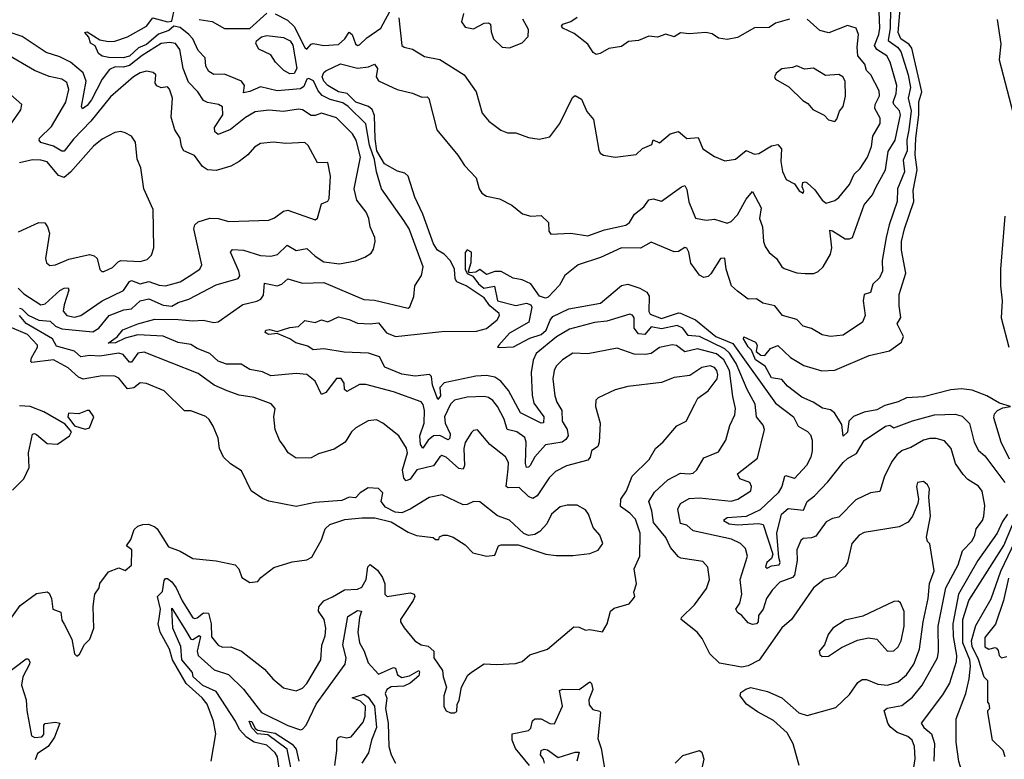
# Model space of a CAD drawing. Extents: x 1245432 to 1420865, y 606325 to 671314.
# Tile 291 of 382: x 1375225 to 1379888, y 638564 to 642066. Entities that reach past the tile are written whole.
import ezdxf

# ---------------------------------------------------------------- set-up
doc = ezdxf.new("R2010")
doc.units = 0

msp = doc.modelspace()

# ---------------------------------------------------------------- linework, layer by layer
at = {"layer": '0CON20XD'}
for points in [[(1377694.6, 640154.6), (1377596.2, 640205), (1377540.5, 640310.5), (1377504.1, 640354.1), (1377475, 640372.9), (1377435, 640380.3), (1377385, 640377.9), (1377235, 640346.7), (1377215.3, 640325), (1377218.1, 640285), (1377205, 640267.8), (1377180.2, 640335), (1377175.6, 640375.6), (1377166.5, 640386.5), (1377097.2, 640377.2), (1377035, 640388.1), (1376955, 640420), (1376928.7, 640468.7), (1376877.1, 640487.1), (1376761.2, 640491.2), (1376665, 640507.9), (1376615, 640502.5), (1376589.5, 640519.5), (1376533.3, 640535), (1376504.4, 640554.4), (1376445, 640580), (1376405, 640575.7), (1376395, 640580), (1376388, 640585), (1376390.8, 640595), (1376408.5, 640598.5), (1376445, 640588.8), (1376505, 640608.2), (1376545, 640612.3), (1376575, 640641.9), (1376625, 640631.4), (1376655, 640644.4), (1376685, 640634.7), (1376735, 640658.7), (1376785, 640646.7), (1376825, 640629.5), (1376885, 640625.2), (1376925, 640630.4), (1376962.9, 640582.9), (1377005, 640565.9), (1377225, 640589.3), (1377388.7, 640591.4), (1377435, 640603.3), (1377486.1, 640645), (1377497.5, 640665), (1377496.2, 640675), (1377451.6, 640711.6), (1377425, 640748.3), (1377339.4, 640805), (1377295.2, 640825.2), (1377288.1, 640838.1), (1377284.8, 640885), (1377265, 640923.5), (1377235.5, 640955), (1377203.9, 640975), (1377185.3, 641005.3), (1377134, 641145), (1377097.1, 641225), (1377064.5, 641325), (1377048.7, 641338.7), (1377015, 641349), (1376953.2, 641383.2), (1376916.6, 641445), (1376907.8, 641502.2), (1376905, 641612), (1376895, 641641.2), (1376876.5, 641655), (1376817, 641675), (1376775.9, 641715.9), (1376734.9, 641724.9), (1376685, 641753.7), (1376665, 641775.2), (1376657.9, 641795), (1376664.7, 641815.3), (1376675, 641824.1), (1376745, 641856.5), (1376825, 641836.1), (1376876.8, 641843.2), (1376905, 641855.8), (1376919.2, 641835), (1376913.3, 641795), (1376925, 641777.1), (1377012.5, 641735), (1377085, 641718.2), (1377128.8, 641698.8), (1377155, 641700.8), (1377162.5, 641692.5), (1377200, 641545), (1377300, 641425), (1377331.1, 641375), (1377386.5, 641316.5), (1377400.3, 641265), (1377412.9, 641245), (1377435, 641230.8), (1377496.9, 641216.9), (1377555, 641187.8), (1377606.2, 641146.2), (1377645, 641135.6), (1377695, 641138), (1377730, 641105), (1377730.5, 641065), (1377740.4, 641050.4), (1377834.4, 641054.4), (1377915, 641042.3), (1377995, 641070.7), (1378095, 641093.3), (1378113.1, 641105), (1378137.1, 641145), (1378180.5, 641179.5), (1378205, 641213.1), (1378225, 641217.3), (1378265, 641205.8), (1378359.2, 641275), (1378375, 641280), (1378385, 641262), (1378393.8, 641203.8), (1378425, 641126), (1378475.9, 641115.9), (1378515, 641122), (1378575, 641103.1), (1378595, 641110), (1378625, 641142.1), (1378665, 641215.7), (1378695, 641252.5), (1378735.8, 641175), (1378728.4, 641125), (1378743, 641085), (1378746.9, 641015), (1378755, 640991.2), (1378775, 640964), (1378809.2, 640935), (1378834.3, 640895), (1378845, 640887.5), (1378905, 640867.1), (1378945, 640864), (1378985.5, 640864.5), (1379006.4, 640873.6), (1379030, 640895), (1379065, 640955.8), (1379071.1, 640985), (1379061.3, 641068.7), (1379075, 641066.5), (1379135, 641028.9), (1379155, 641027.5), (1379168.6, 641035), (1379225, 641188.6), (1379263.4, 641236.6), (1379279, 641271), (1379325.3, 641355), (1379338, 641442), (1379371.1, 641495), (1379396.2, 641615), (1379391.6, 641635), (1379364.3, 641664.3), (1379361.5, 641675), (1379376, 641716), (1379378.4, 641755), (1379348.1, 641865), (1379331.8, 641895), (1379284.6, 641924.6), (1379272.9, 641942.9), (1379293.8, 641995), (1379298.7, 642025), (1379291.6, 642185)], [(1376434.2, 642094.2), (1376493.4, 642063.4), (1376525, 642033), (1376575, 641934.3), (1376585, 641925.8), (1376605, 641950), (1376615, 641953.8), (1376665, 641944.2), (1376735, 641948.2), (1376765.1, 641974.9), (1376785, 642006.4), (1376798.9, 641995), (1376815, 641951.9), (1376825, 641943.6), (1376835, 641947.3), (1376869.6, 641980.4), (1376934.7, 642025), (1376988.5, 642125)], [(1378538.8, 639018.8), (1378493.9, 639063.9), (1378456.7, 639135), (1378432.9, 639165), (1378358.1, 639225), (1378358.9, 639235), (1378420.4, 639295), (1378477.8, 639372.2), (1378491.2, 639415), (1378483.3, 639473.3), (1378460.6, 639500.6), (1378355.4, 639515.4), (1378345, 639522.5), (1378307.1, 639567.1), (1378284.6, 639614.6), (1378226.7, 639685), (1378219.5, 639739.5), (1378204.7, 639785), (1378231.9, 639828.1), (1378295, 639887.5), (1378355, 639918.4), (1378395, 639914.7), (1378415, 639919.2), (1378432.1, 639935), (1378465, 639990.9), (1378535, 640019.4), (1378569.5, 640075), (1378588.5, 640145), (1378611.2, 640195), (1378615.3, 640224.7), (1378601.7, 640281.7), (1378586, 640405), (1378559, 640455), (1378525, 640482.9), (1378435, 640506.7), (1378375, 640492.4), (1378335, 640522.5), (1378315, 640526.3), (1378255.7, 640514.3), (1378215, 640485.5), (1378188.9, 640481.1), (1378135, 640482.8), (1378055, 640510.7), (1377915, 640483.7), (1377845, 640486.6), (1377795, 640455.3), (1377766, 640425), (1377755.9, 640405), (1377750.3, 640365), (1377759.7, 640285), (1377768.4, 640255), (1377792.6, 640215), (1377794.2, 640165), (1377817.2, 640125), (1377822.5, 640095), (1377812.2, 640077.8), (1377794, 640066), (1377715, 640053.2), (1377664.5, 639995.5), (1377642.7, 639955), (1377635, 639946.5), (1377625, 639945.8), (1377620.3, 639965), (1377623, 640065), (1377617.7, 640087.7), (1377579.4, 640115), (1377534.2, 640125), (1377519.7, 640175), (1377487.8, 640235), (1377465, 640262.8), (1377445, 640276.7), (1377425, 640281.4), (1377345, 640277.9), (1377285, 640264.1), (1377265, 640244.6), (1377237.5, 640185), (1377239.8, 640155), (1377264.4, 640105), (1377262.8, 640085), (1377255, 640076.8), (1377215, 640097.7), (1377185.4, 640095), (1377159.3, 640075), (1377135, 640037.5), (1377123.9, 640055), (1377120.5, 640095), (1377140.7, 640155), (1377142.9, 640215), (1377136.4, 640243.6), (1377126.6, 640256.6), (1376995, 640304.3), (1376865, 640338.9), (1376835, 640338), (1376775, 640305.6), (1376764.1, 640314.1), (1376761.8, 640345), (1376747, 640367), (1376725, 640367.1), (1376675, 640300), (1376655, 640290.5), (1376624.4, 640354.4), (1376585, 640385.3), (1376535, 640391.2), (1376415, 640378.8), (1376375, 640398.8), (1376315, 640409.2), (1376274.5, 640435.5), (1376205, 640434), (1376165, 640448.9), (1376125, 640485.2), (1376065, 640509.3), (1376035, 640528.1), (1375975, 640537.4), (1375905, 640567.2), (1375785, 640573.8), (1375725, 640558.4), (1375678.6, 640535), (1375644.4, 640534.4), (1375686.5, 640563.5), (1375713.3, 640596.7), (1375785, 640625.2), (1375865, 640648.2), (1375975, 640646.2), (1376045, 640640), (1376093.5, 640643.5), (1376145, 640632.3), (1376165.4, 640634.6), (1376282, 640718), (1376347.5, 640732.5), (1376367.3, 640742.7), (1376379.1, 640760.9), (1376385, 640818.9), (1376445, 640805.9), (1376466.9, 640813.1), (1376495, 640838.2), (1376565, 640817.7), (1376665, 640820.8), (1376855, 640741.2), (1376905, 640737.1), (1377065, 640700), (1377073.3, 640706.7), (1377091.4, 640755), (1377095.7, 640805), (1377128.1, 640855), (1377136.4, 640895), (1377069.8, 641075), (1377044.7, 641115), (1376939.1, 641265), (1376915.2, 641345), (1376905.8, 641404.2), (1376881.3, 641471.3), (1376865, 641572), (1376781.3, 641655), (1376755, 641672.8), (1376695, 641687.5), (1376656.8, 641706.8), (1376639.3, 641729.3), (1376617, 641777), (1376595, 641787), (1376585, 641783.6), (1376570.1, 641749.9), (1376555, 641738.3), (1376445, 641728.5), (1376365, 641747.9), (1376315, 641725.2), (1376285, 641719.2), (1376289.5, 641755), (1376275, 641774.7), (1376195, 641807.6), (1376145, 641806.9), (1376120.8, 641820.9), (1376106.9, 641845), (1376102.7, 641885), (1376070.4, 641920.4), (1376045.8, 641975), (1376026.3, 641996.3), (1375985, 642029.3), (1375955, 642035.2), (1375930.8, 642015), (1375882.3, 641997.7), (1375825, 641948.7), (1375787.1, 641932.9), (1375745, 641892.7), (1375715, 641886), (1375646.8, 641886.8), (1375615, 641893.9), (1375598.5, 641905), (1375582.1, 641942.1), (1375560, 641955), (1375553, 641983), (1375533.8, 642005), (1375545, 642008.8), (1375605, 641971.2), (1375645, 641962.5), (1375675, 641964.3), (1375735, 641984.4), (1375825, 642034.7), (1375855, 642074.4), (1375925, 642056), (1375945, 642059.3), (1375955, 642103.5)], [(1376075, 642066.4), (1376136.5, 642056.5), (1376195, 642023.9), (1376315, 642024.5), (1376395, 642096.1)], [(1377020.4, 642075), (1377035, 641944), (1377045.6, 641935.6), (1377085, 641925.7), (1377141.9, 641891.9), (1377215, 641877.1), (1377330.8, 641805), (1377386.9, 641725), (1377415, 641623.8), (1377447.1, 641585), (1377503.1, 641543.1), (1377535, 641530), (1377575, 641530), (1377635, 641508.6), (1377685, 641500), (1377735, 641510.8), (1377782.5, 641575), (1377842.3, 641697.7), (1377855, 641706.2), (1377885, 641690), (1377911.3, 641631.3), (1377943, 641593), (1377967.7, 641447.7), (1377974.1, 641434.1), (1377990, 641425), (1378045, 641414.2), (1378145, 641428.1), (1378175, 641455.8), (1378218.8, 641475), (1378225, 641497.5), (1378255, 641483.3), (1378305.3, 641524.7), (1378345, 641536.7), (1378385, 641503.3), (1378438.6, 641508.6), (1378460, 641455), (1378515, 641417.5), (1378565, 641398), (1378615, 641405.7), (1378665, 641446.2), (1378705, 641428.9), (1378725, 641432), (1378785, 641468.2), (1378815, 641475.6), (1378832.2, 641455), (1378830.3, 641395), (1378836.8, 641346.8), (1378855, 641308.8), (1378895, 641288), (1378916.2, 641255), (1378935, 641243.8), (1378939.2, 641255), (1378930.8, 641275), (1378934, 641295), (1378945, 641298.1), (1378955, 641292.7), (1378990.1, 641260.1), (1379025, 641210.5), (1379045, 641197.1), (1379085, 641210), (1379105, 641223.3), (1379155, 641285.6), (1379176.2, 641333.8), (1379205, 641360.6), (1379240.3, 641415), (1379259.7, 641465), (1379264.7, 641515), (1379300.7, 641575), (1379299.5, 641599.5), (1379274.2, 641645), (1379276.5, 641665), (1379296.9, 641705), (1379295, 641729.2), (1379255.2, 641805.2), (1379235.8, 641825.8), (1379226.8, 641855), (1379194.5, 641894.5), (1379191.3, 641935), (1379198, 641995), (1379186.5, 642025), (1379145, 642038.9), (1379057, 642003), (1379015, 642014.6), (1378955, 642067.8)], [(1377326.9, 642095), (1377318.1, 642055), (1377335, 642030), (1377375, 642023.1), (1377425, 642049.5), (1377445, 642051.4), (1377454.4, 642044.4), (1377457.9, 642007.9), (1377469.1, 641975), (1377510, 641935), (1377545, 641931.9), (1377605, 641956.9), (1377633.7, 641986.4), (1377635, 642020), (1377608, 642068)], [(1378870.8, 642069.1), (1378805, 642048.9), (1378775, 642029.6), (1378705, 642027.1), (1378625, 641981.5), (1378575, 641971.9), (1378535, 641978.8), (1378505, 641998.5), (1378474.4, 642005.6), (1378395, 641999.2), (1378355, 642002.9), (1378325, 641985.4), (1378285, 641996.7), (1378245, 641983.8), (1378205, 641988.6), (1378155, 641967.1), (1378107.6, 641962.4), (1378075, 641939.4), (1378015, 641928.9), (1377974.7, 641905.3), (1377955, 641901.2), (1377941.1, 641911.1), (1377915, 641949.5), (1377850.4, 642000.4), (1377796.9, 642025), (1377790.6, 642035), (1377797.5, 642045), (1377835, 642057.9), (1377865, 642077.8)], [(1379348.5, 642115), (1379347.8, 642025), (1379337.3, 641967.3), (1379382.2, 641935), (1379398.5, 641915), (1379433.2, 641805), (1379443.4, 641745), (1379433, 641695), (1379446.6, 641635), (1379436, 641544), (1379426.5, 641496.5), (1379427.7, 641445), (1379409, 641401), (1379416, 641345), (1379382.7, 641265), (1379381.1, 641205), (1379342.5, 641095), (1379328.8, 641035), (1379310, 640925), (1379311.8, 640875), (1379296.2, 640843.8), (1379265, 640814.2), (1379255, 640774), (1379224, 640765), (1379220.3, 640735), (1379229.1, 640665), (1379216.6, 640633.4), (1379125, 640572.5), (1379065, 640565.8), (1379025, 640572.9), (1378975, 640603.3), (1378935, 640614.4), (1378905, 640645.5), (1378837.8, 640665), (1378801.2, 640711.2), (1378743.8, 640723.8), (1378715, 640743.8), (1378675, 640742.1), (1378625, 640780.9)], [(1379911.9, 639985), (1379872.6, 640065), (1379838.7, 640181.3), (1379840.9, 640199.1), (1379855, 640216), (1379881.7, 640228.3), (1379917.5, 640235), (1379865, 640250.6), (1379805.5, 640285), (1379735, 640311.1), (1379685, 640317.7), (1379635, 640313.3), (1379505, 640280.2), (1379425, 640275.3), (1379385, 640256.5), (1379321.7, 640238.3), (1379285, 640217.9), (1379225, 640206.7), (1379173, 640187), (1379151.6, 640165), (1379145, 640113.1), (1379125, 640094), (1379118.8, 640148.8), (1379084.1, 640204.1), (1379065, 640217.9), (1379026.7, 640226.8), (1378982.2, 640255), (1378928.7, 640278.6), (1378861, 640331), (1378835, 640362.5), (1378785, 640369.4), (1378755.2, 640425.2), (1378709.8, 640455), (1378691.1, 640501.1), (1378675, 640516.4), (1378652.1, 640555), (1378655, 640563.8), (1378709.5, 640539.5), (1378718.1, 640525), (1378712.9, 640495), (1378735, 640477.8), (1378754, 640476), (1378780.7, 640509.3), (1378815, 640522.5), (1378875.7, 640465.7), (1378938.8, 640428.8), (1379023.1, 640403.1), (1379085, 640406.1), (1379248, 640475), (1379345, 640497.3), (1379401.1, 640538.9), (1379410.4, 640565), (1379380, 640625), (1379398.5, 640655), (1379390.6, 640710.6), (1379390.3, 640765), (1379421.2, 640865), (1379401.4, 640975), (1379401, 641015), (1379414.6, 641075), (1379459.7, 641205), (1379456.4, 641256.4), (1379476, 641355), (1379465.4, 641425.4), (1379468.9, 641505), (1379482.9, 641615), (1379483.5, 641676.5), (1379497, 641725), (1379450.4, 641930.4), (1379438, 641948), (1379398.7, 641975), (1379384.9, 642004.9), (1379394.1, 642115)], [(1379853.6, 642066.4), (1379871.7, 641951.7), (1379864, 641875), (1379939.2, 641585)], [(1375236.5, 641986.5), (1375185, 642002.9)], [(1375225, 640700.3), (1375235, 640696.7), (1375266, 640666), (1375315, 640643.2), (1375369, 640639), (1375395.3, 640615), (1375425, 640602.6), (1375572.2, 640587.8), (1375600.5, 640605), (1375649.2, 640665), (1375717.9, 640692.1), (1375755, 640697.3), (1375795, 640735.2), (1375836.3, 640743.6), (1375905.3, 640714.7), (1375945, 640709.8), (1375975, 640726.9), (1376026.7, 640743.3), (1376155, 640810.9), (1376259.5, 640840.5), (1376266.9, 640853.1), (1376262.6, 640875), (1376223.3, 640965), (1376232.5, 640977.5), (1376285, 640974.8), (1376365, 640948.9), (1376415, 640945.9), (1376445.9, 640954.1), (1376491.4, 640998.6), (1376535, 640972.2), (1376585, 640981.8), (1376625, 640945.5), (1376665, 640920), (1376740.4, 640909.6), (1376815, 640924.3), (1376859.1, 640940.9), (1376889.7, 640960.3), (1376901.4, 640978.6), (1376908.9, 641015), (1376906.7, 641035), (1376885.5, 641085), (1376878.8, 641125), (1376865.4, 641155), (1376821.8, 641211.8), (1376809.5, 641265), (1376838.4, 641415), (1376818, 641495), (1376801.3, 641525), (1376725, 641601.3), (1376655, 641623.9), (1376625, 641612.1), (1376605, 641612.5), (1376565, 641639.2), (1376545, 641642.3), (1376475, 641630.5), (1376405, 641638), (1376340.7, 641629.3), (1376295, 641603.1), (1376223.4, 641546.6), (1376165, 641522.7), (1376150, 641535), (1376147.3, 641555), (1376186.8, 641615), (1376185, 641653.8), (1376166.7, 641665), (1376115, 641673.3), (1376095, 641682.7), (1376068.2, 641725), (1376025, 641770.5), (1375999.7, 641835), (1375983.4, 641925), (1375962.7, 641952.7), (1375935, 641958.1), (1375895, 641952.7), (1375805, 641896.1), (1375745, 641848.6), (1375715, 641841.4), (1375677, 641843), (1375650.6, 641829.4), (1375615.3, 641784.7), (1375565, 641685.8), (1375545, 641659.5), (1375523.1, 641643.1), (1375517.3, 641655), (1375539.7, 641775), (1375525, 641813.5), (1375465, 641865.4), (1375415, 641889.6), (1375350.6, 641910.6), (1375236.5, 641986.5)], [(1376505, 641809.5), (1376476.2, 641825), (1376436.2, 641865), (1376415, 641898.8), (1376356.9, 641926.9), (1376342.8, 641952.8), (1376346.4, 641965), (1376370.6, 641985), (1376395, 641990.9), (1376475, 641980.8), (1376506.1, 641965), (1376518.8, 641945), (1376537.2, 641835), (1376525, 641811.4), (1376505, 641809.5)], [(1375217.5, 640795), (1375245, 640767.1), (1375325, 640715.9), (1375345, 640720.8), (1375415, 640784.3), (1375435, 640795.2), (1375455, 640796.5), (1375457.4, 640785), (1375435.2, 640715.2), (1375431.6, 640685), (1375447.8, 640665), (1375485, 640657.5), (1375515, 640665.3), (1375615.7, 640734.3), (1375716.4, 640783.6), (1375745, 640826.1), (1375755, 640831.1), (1375795, 640815.6), (1375836.3, 640826.3), (1375885, 640808.2), (1375915, 640805.3), (1375985.8, 640825), (1376027.8, 640852.2), (1376078, 640885), (1376088, 640905), (1376049.6, 641075), (1376054.5, 641095), (1376070.8, 641109.2), (1376125.9, 641125.9), (1376165, 641124), (1376215, 641110.5), (1376405, 641116.7), (1376432.6, 641127.4), (1376475, 641158.5), (1376495, 641163.3), (1376625, 641118.6), (1376635, 641126.2), (1376655, 641193.3), (1376684.1, 641205.9), (1376690.9, 641219.1), (1376697.5, 641325), (1376685, 641390), (1376635, 641387.5), (1376590.7, 641470.7), (1376575, 641484.2), (1376485, 641480.3), (1376426.6, 641486.6), (1376365, 641479.2), (1376337, 641463), (1376305, 641426.5), (1376265, 641394.5), (1376225, 641372.7), (1376155, 641352.5), (1376115, 641355.5), (1376090.8, 641370.8), (1376053.3, 641423.3), (1376002.9, 641445), (1375991.5, 641465), (1375984.4, 641505), (1375959.4, 641545), (1375942.7, 641605), (1375949.5, 641695), (1375935, 641736.7), (1375925, 641748), (1375895, 641743.8), (1375875, 641752.5), (1375866.7, 641765), (1375870, 641805), (1375857.5, 641815), (1375825, 641821.5), (1375795, 641814), (1375764.6, 641795), (1375655, 641700.8), (1375562.6, 641585), (1375479.5, 641500.5), (1375435, 641443.8), (1375425, 641443.1), (1375385, 641467.5), (1375325.8, 641485), (1375317.1, 641495), (1375319.4, 641505), (1375375, 641559.5), (1375443.7, 641675), (1375458.4, 641735), (1375448.4, 641768.4), (1375425, 641784.7), (1375365, 641797.4), (1375295, 641825.3), (1375155, 641907.5)], [(1379085, 641583.8), (1379095.6, 641594.4), (1379107.8, 641632.2), (1379125.4, 641654.6), (1379136.3, 641703.7), (1379134.4, 641775), (1379122.9, 641795), (1379104.4, 641805.6), (1379041.7, 641801.7), (1378985, 641836.7), (1378941.5, 641831.5), (1378905, 641848), (1378885, 641838.8), (1378835, 641832.5), (1378807, 641813), (1378800, 641795), (1378803.8, 641785), (1378867.5, 641747.5), (1378933.2, 641683.2), (1378958.3, 641668.3), (1378981.2, 641641.2), (1379035, 641613.3), (1379055, 641591.2), (1379085, 641583.8)], [(1375151.2, 641525), (1375230.9, 641639.1), (1375236, 641665), (1375182, 641712)], [(1375219.1, 641060.9), (1375315, 641105.6), (1375343.6, 641103.6), (1375357.5, 641085), (1375365.6, 641055), (1375346.7, 640935), (1375351.4, 640915), (1375367.3, 640902.7), (1375395, 640904.4), (1375457.9, 640932.1), (1375555, 640953.3), (1375577.1, 640947.1), (1375592.2, 640935), (1375605, 640883.3), (1375614.3, 640874.3), (1375624.1, 640874.1), (1375665, 640891.9), (1375691, 640919), (1375704.7, 640925.3), (1375795, 640921.5), (1375829.1, 640930.9), (1375848.6, 640951.4), (1375860.6, 640985), (1375857, 641167), (1375813.6, 641265), (1375799.5, 641365), (1375780.8, 641405), (1375773.9, 641486.1), (1375755, 641514), (1375725, 641530), (1375704.3, 641535.7), (1375675, 641532), (1375615, 641499.5), (1375575, 641467.5), (1375466.4, 641343.6), (1375435, 641318.8), (1375408.4, 641328.4), (1375355, 641392.8), (1375325, 641401.4), (1375285, 641401.6), (1375225, 641387.8)], [(1379891.1, 641135), (1379870.2, 640885), (1379869.4, 640805), (1379877.7, 640735), (1379873.7, 640653.7), (1379909.6, 640515)], [(1378625, 640780.9), (1378595.3, 640805.3), (1378570.6, 640885), (1378565, 640936.5), (1378543.8, 640935), (1378498.1, 640861.9), (1378485, 640850.4), (1378465, 640845.4), (1378445, 640855.6), (1378403.1, 640913.1), (1378394.5, 640965), (1378385, 640984.2), (1378375, 640986.9), (1378345, 640968), (1378325, 640966.4), (1378215, 641011.8), (1378165, 640984), (1378075, 640985.3), (1377975, 640939.4), (1377870, 640905), (1377806.7, 640855), (1377781.2, 640808.8), (1377728.6, 640751.4), (1377715, 640746.8), (1377687.5, 640757.5), (1377645, 640815.7), (1377605, 640833.8), (1377562.3, 640842.3), (1377505, 640873.3), (1377475, 640873.3), (1377435, 640860), (1377405, 640882.5), (1377385, 640870), (1377355, 640867.5), (1377350, 640875), (1377363.1, 640916.9), (1377364.2, 640965), (1377345, 640975.5), (1377335, 640964), (1377334.8, 640885), (1377345, 640864.2), (1377370.7, 640850.7), (1377397.9, 640815), (1377423.8, 640795), (1377474.2, 640804.2), (1377487.5, 640735), (1377575, 640711.9), (1377625, 640723.8), (1377645.2, 640715.2), (1377651.1, 640705), (1377636.4, 640633.6), (1377545, 640581.4), (1377494, 640525), (1377487.5, 640515), (1377495, 640513.1), (1377563.1, 640516.9), (1377641.4, 640558.6), (1377695, 640574.8), (1377718.2, 640595), (1377737.1, 640642.9), (1377750.1, 640659.9), (1377825, 640696.4), (1377975, 640723.3), (1378075, 640807), (1378105, 640813.1), (1378162.5, 640795), (1378194.7, 640775), (1378206.9, 640756.9), (1378204.3, 640684.3), (1378211.2, 640671.2), (1378265, 640650.7), (1378345, 640678.1), (1378355, 640676.1), (1378425.4, 640645.4), (1378522.1, 640565), (1378602.1, 640532.1), (1378805, 640250.4), (1378890, 640185), (1378911.4, 640141.4), (1378956.6, 640116.6), (1378970.6, 640100.6), (1378978.2, 640075), (1378978.8, 640025), (1378972.5, 639995), (1378950.9, 639955), (1378895, 639893.2), (1378855, 639906.4), (1378846.8, 639903.2), (1378833.9, 639855), (1378817.8, 639825), (1378731.8, 639745), (1378665, 639713.2), (1378575, 639707.8), (1378557.5, 639695), (1378585, 639678.6), (1378625, 639673.6), (1378725, 639680.4), (1378745.6, 639675.6), (1378791.5, 639535), (1378785.8, 639515), (1378763.5, 639495), (1378757.5, 639475), (1378765, 639468.4), (1378785, 639480.6), (1378821.1, 639485), (1378826.3, 639495), (1378819.6, 639519.6), (1378810.9, 639635), (1378832.1, 639725), (1378865, 639751.6), (1378937.3, 639742.7), (1378954.4, 639785), (1378989.2, 639810.8), (1379052.1, 639877.9), (1379125, 639968.9), (1379145, 639987.9), (1379187.8, 640012.2), (1379225, 640073.3), (1379325, 640141.8), (1379346.6, 640146.6), (1379365, 640132.9), (1379453, 640167), (1379558, 640195), (1379655, 640197.9), (1379688.6, 640188.6), (1379723.2, 640153.2), (1379745, 640066), (1379765, 640025.8), (1379795, 640001.1), (1379889.7, 639875)], [(1376131.2, 638555), (1376153.3, 638685), (1376143.6, 638745), (1376112.5, 638825), (1376088.5, 638855), (1376013, 638923), (1375948.8, 639035), (1375933.8, 639085), (1375890.3, 639165), (1375881.1, 639205), (1375885, 639231.2), (1375891.4, 639275), (1375877.9, 639335), (1375902, 639358), (1375909.7, 639410.3), (1375915, 639419.4), (1375925, 639419.6), (1375945, 639403.9), (1375965.9, 639375), (1375994.2, 639314.2), (1376045, 639234.1), (1376055, 639229.7), (1376065, 639233.4), (1376095, 639257.9), (1376119.1, 639255), (1376131.2, 639205), (1376133.4, 639143.4), (1376165, 639103.6), (1376185, 639094.5), (1376225, 639096.7), (1376275, 639076.5), (1376385, 638990.6), (1376424, 638944), (1376475, 638901.4), (1376535, 638888.6), (1376565, 638900.6), (1376585, 638921.9), (1376651.8, 639035), (1376655.8, 639104.2), (1376672.3, 639147.7), (1376675.6, 639184.4), (1376667.3, 639225), (1376640.9, 639265), (1376641.1, 639285), (1376665.8, 639314.2), (1376707.1, 639332.9), (1376764, 639366), (1376825, 639368.9), (1376845, 639379.2), (1376865.3, 639415), (1376873.8, 639475), (1376885, 639485.6), (1376919.9, 639459.9), (1376943.7, 639425), (1376953.8, 639395), (1376954.1, 639345), (1376965, 639335.4), (1377075, 639351.5), (1377094, 639345), (1377096.7, 639335), (1377088.5, 639315), (1377028.8, 639225), (1377028.8, 639215), (1377045.7, 639185.7), (1377096.7, 639125), (1377126.7, 639105), (1377159.3, 639099.3), (1377186.7, 639075), (1377186.2, 639045), (1377226.7, 638985), (1377230, 638955), (1377246.7, 638905), (1377233.3, 638865), (1377233.6, 638813.6), (1377245, 638792.5), (1377265, 638783.3), (1377285, 638783.3), (1377295, 638790), (1377297, 638823), (1377306.4, 638843.6), (1377317.5, 638905), (1377347.7, 638962.3), (1377364.2, 638975.8), (1377425, 639016), (1377485, 639012), (1377572.7, 639017.3), (1377605, 639026.2), (1377641.7, 639058.3), (1377725, 639086), (1377849.5, 639190.5), (1377875, 639190), (1377905, 639176), (1377925, 639178.8), (1377985, 639166.7), (1378006.7, 639205), (1378022.5, 639265), (1378040.5, 639279.5), (1378110.7, 639299.3), (1378132.5, 639325), (1378137.5, 639335), (1378133.3, 639355), (1378145.7, 639395), (1378135.5, 639465), (1378162.2, 639525), (1378163, 639635), (1378140.8, 639700.8), (1378115, 639728.5), (1378071, 639761), (1378071.9, 639795), (1378098.5, 639835), (1378125.5, 639905), (1378206.1, 639983.9), (1378236.2, 640035), (1378273.1, 640066.9), (1378336.8, 640143.2), (1378381.4, 640165), (1378422.2, 640245), (1378436.6, 640273.4), (1378485, 640309.2), (1378528.1, 640365), (1378531.6, 640385), (1378526.7, 640405), (1378515, 640419.1), (1378495, 640427.4), (1378455, 640418.8), (1378399.1, 640380.9), (1378325, 640372.1), (1378265, 640348.4), (1378105, 640328.2), (1378045, 640313.9), (1377965, 640275.8), (1377953.3, 640265), (1377951.2, 640235), (1377974.6, 640155), (1377969.6, 640065), (1377963.3, 640045), (1377933.5, 640025), (1377926.7, 639995), (1377915, 639980), (1377815, 639953.8), (1377763.3, 639926.8), (1377733.1, 639896.9), (1377675, 639810.9), (1377655, 639798), (1377635, 639807.6), (1377590.4, 639850.4), (1377538.9, 639848.9), (1377528.2, 639855), (1377537.8, 639937.7), (1377539.2, 639969.3), (1377526.2, 639996.2), (1377451.1, 640055), (1377393.9, 640123.9), (1377375, 640120), (1377365, 640111.2), (1377335, 640063.3), (1377328.5, 640035), (1377332.2, 639955), (1377325, 639937.9), (1377305, 639941.1), (1377245, 639994.7), (1377225, 640002.3), (1377215, 639996.5), (1377185, 639953.8), (1377105.4, 639935), (1377075, 639890.9), (1377055, 639882.7), (1377044.2, 639894.2), (1377037.9, 639935), (1377061.4, 640015), (1377057.7, 640037.7), (1377020, 640095), (1376944.6, 640154.6), (1376915, 640170.6), (1376875.9, 640165.9), (1376816.9, 640133.1), (1376796.2, 640113.8), (1376765.8, 640065), (1376715, 640032.7), (1376640, 640010), (1376605, 639991.9), (1376535, 639990), (1376496.2, 640015), (1376477.5, 640045), (1376455.7, 640075), (1376434.4, 640125), (1376429.4, 640185), (1376434.3, 640225), (1376416.7, 640246.7), (1376335, 640276.2), (1376265, 640288.7), (1376208, 640308), (1376145.5, 640335.5), (1376070.4, 640390.4), (1375815, 640490.9), (1375785, 640486.2), (1375755, 640443.6), (1375744.5, 640444.5), (1375715, 640480.6), (1375695, 640486.8), (1375605, 640472.8), (1375555, 640476.1), (1375515, 640469.2), (1375485, 640496.9), (1375399.2, 640519.2), (1375380.2, 640555), (1375255, 640627.3), (1375225, 640665.4)], [(1379454.1, 638495), (1379466.6, 638566.6), (1379462.2, 638625), (1379452, 638655), (1379431.2, 638671.2), (1379381, 638691), (1379348.1, 638718.1), (1379336.9, 638735), (1379319.6, 638795), (1379333.5, 638806.5), (1379401.9, 638818.1), (1379452.8, 638857.2), (1379498.9, 638915), (1379571.6, 639045), (1379576.1, 639073.9), (1379574, 639194), (1379610.9, 639375), (1379668.7, 639485), (1379689.6, 639550.4), (1379735, 639598.5), (1379749.1, 639625), (1379755.3, 639655), (1379785.4, 639694.6), (1379791.4, 639715), (1379795.3, 639765), (1379782.9, 639832.9), (1379765, 639856.5), (1379715, 639888.8), (1379692.9, 639912.9), (1379656.2, 639965), (1379636.1, 640035), (1379605, 640071.2), (1379565, 640083.2), (1379535, 640082.7), (1379505, 640074.6), (1379445, 640040.3), (1379404.8, 640025.2), (1379379.1, 640005), (1379356.9, 639975), (1379320.8, 639905), (1379298.6, 639831.4), (1379255, 639826.2), (1379185, 639792.3), (1379105, 639710.8), (1379075, 639704.2), (1379045, 639688.6), (1378995, 639620.8), (1378975, 639612.5), (1378935, 639609.2), (1378925, 639600), (1378905.4, 639555), (1378906.9, 639505), (1378894, 639436), (1378884.7, 639425.2), (1378825, 639401.8), (1378788, 639365), (1378762.2, 639325), (1378745.3, 639275), (1378723.3, 639245), (1378721.6, 639215), (1378715, 639205.5), (1378695, 639202.8), (1378675, 639209.5), (1378645.4, 639245), (1378625, 639258.5), (1378617.1, 639275), (1378636.2, 639303.8), (1378644.6, 639345), (1378637.3, 639415), (1378672.5, 639525), (1378662.2, 639562.2), (1378638, 639585), (1378595.9, 639605.9), (1378414.8, 639644.8), (1378385, 639672.9), (1378355, 639680.6), (1378342.5, 639747.5), (1378355.2, 639774.8), (1378395, 639799.1), (1378445, 639802.1), (1378595, 639785.9), (1378626.7, 639795), (1378687.1, 639835), (1378690.6, 639855), (1378682.2, 639875), (1378635, 639892.5), (1378624.5, 639915), (1378719.6, 639990.4), (1378751.8, 640125), (1378745.3, 640145.3), (1378714.6, 640184.6), (1378707.8, 640245), (1378670.8, 640315), (1378618.1, 640438.1), (1378586.6, 640486.6), (1378565, 640507.3), (1378445, 640565.4), (1378391.1, 640571.1), (1378365, 640605.2), (1378338.1, 640618.1), (1378265, 640601.4), (1378215, 640612), (1378185, 640575.7), (1378155, 640578.4), (1378135.5, 640605), (1378134.7, 640654.7), (1378127.3, 640667.3), (1378115, 640672.2), (1378005, 640637.8), (1377947.9, 640632.1), (1377829.3, 640600.7), (1377766.6, 640563.4), (1377670.8, 640485), (1377657.1, 640452.9), (1377647.4, 640395), (1377652.2, 640287.8), (1377660.3, 640250.3), (1377707.1, 640185), (1377705, 640156.2), (1377694.6, 640154.6)], [(1376515, 639498.8), (1376585, 639508.8), (1376609.2, 639520.8), (1376655, 639602.5), (1376671.2, 639655), (1376693.3, 639675), (1376765, 639698.6), (1376845, 639706.9), (1376907, 639707), (1376985, 639688.8), (1377065, 639638.8), (1377105, 639624), (1377183.3, 639613.3), (1377195, 639604), (1377210, 639605), (1377213.3, 639616.7), (1377230, 639625), (1377250, 639625), (1377277.5, 639615), (1377335, 639578.8), (1377371.7, 639541.7), (1377435, 639525.7), (1377475, 639530), (1377493.3, 639575), (1377505, 639580), (1377585, 639580), (1377717.5, 639535), (1377765, 639528.2), (1377845, 639528.2), (1377925, 639537.5), (1377965, 639553.3), (1377987.1, 639585), (1377971.9, 639625), (1377940.9, 639660.9), (1377918.2, 639725), (1377905, 639745.6), (1377865, 639767.3), (1377817.4, 639767.4), (1377785, 639758.5), (1377743.3, 639725), (1377721.5, 639678.5), (1377687.9, 639642.1), (1377665, 639628.6), (1377635, 639623.3), (1377612.9, 639632.9), (1377545, 639695.7), (1377487.1, 639717.1), (1377405, 639782.5), (1377375, 639784.2), (1377345, 639770), (1377325, 639768.6), (1377225.4, 639815.4), (1377165, 639803.5), (1377075, 639748), (1377035, 639731.2), (1377003.6, 639733.6), (1376957, 639757), (1376936.7, 639785), (1376945.6, 639825), (1376925, 639846.2), (1376875, 639848.8), (1376837.5, 639825), (1376815, 639801.2), (1376785, 639804.2), (1376751.2, 639788.8), (1376625, 639780), (1376535, 639761.5), (1376405, 639786.4), (1376375, 639798.2), (1376321.4, 639835), (1376275, 639930), (1376223.5, 639963.5), (1376190.8, 639995), (1376171.4, 640035), (1376164.4, 640085), (1376140.7, 640140.7), (1376123.1, 640173.1), (1376106.7, 640186.7), (1376035, 640213.3), (1376005, 640214), (1375908.9, 640308.9), (1375825, 640343.5), (1375795, 640345.6), (1375765, 640322), (1375735, 640317.9), (1375695, 640368.6), (1375675, 640377.8), (1375615, 640378.8), (1375525, 640364.1), (1375503.3, 640373.3), (1375455, 640417.1), (1375385, 640454.8), (1375282.2, 640442.2), (1375277.6, 640447.6), (1375280.4, 640465), (1375310, 640515), (1375309.4, 640525), (1375261.9, 640575), (1375187.3, 640607.3)], [(1375191.7, 639838.3), (1375245, 639891.2), (1375270, 639945), (1375266.9, 640015), (1375286.4, 640103.6), (1375295, 640106.7), (1375305, 640101.2), (1375355, 640059.2), (1375404.2, 640055.8), (1375461.2, 640095), (1375470, 640115), (1375440.3, 640150.3), (1375338.9, 640208.9), (1375275, 640234), (1375225, 640236.7)], [(1375535, 640126.2), (1375555, 640133.3), (1375575.8, 640185), (1375556.2, 640215), (1375545, 640215.8), (1375505, 640199.2), (1375456.7, 640203.3), (1375453.3, 640185), (1375485, 640142.5), (1375535, 640126.2)], [(1378916.6, 638535), (1378887.6, 638637.6), (1378859.3, 638689.3), (1378795, 638747.9), (1378719.2, 638789.2), (1378666.7, 638825), (1378637.5, 638865), (1378640.7, 638879.3), (1378663.9, 638896.1), (1378687, 638903), (1378765.9, 638884.1), (1378834.7, 638854.7), (1378915, 638783.9), (1378955, 638771.8), (1379090.8, 638809.2), (1379155, 638870), (1379195, 638928.1), (1379215, 638941.2), (1379235, 638941.5), (1379289.7, 638919.7), (1379335, 638914.1), (1379385, 638930.7), (1379425, 638964), (1379459, 639015), (1379486.6, 639085), (1379504.4, 639215), (1379527.1, 639325), (1379533.2, 639396.8), (1379556.4, 639456.4), (1379535, 639583.8), (1379524.2, 639595), (1379519.2, 639615), (1379538, 639715), (1379530, 639805), (1379534, 639845), (1379525, 639863.3), (1379505, 639878.8), (1379477.5, 639875), (1379472, 639855), (1379481.4, 639795), (1379478.6, 639775), (1379452.5, 639715), (1379432.7, 639687.3), (1379390, 639665), (1379225, 639638.1), (1379200.8, 639625), (1379166, 639585), (1379145.9, 639495.9), (1379133.8, 639476.2), (1379085, 639427.5), (1379035, 639414.4), (1378983.7, 639376.3), (1378880.8, 639225), (1378835, 639185.7), (1378727.6, 639032.4), (1378675, 639006.5), (1378645, 638999.5), (1378538.8, 639018.8)], [(1379903.8, 639725), (1379879.8, 639690.2), (1379854.8, 639635), (1379763.2, 639505), (1379671.3, 639345), (1379643.5, 639205), (1379645.9, 639145), (1379662.2, 639055), (1379659.8, 639025), (1379628.7, 638925), (1379595, 638869.1), (1379494.5, 638735), (1379506.9, 638715), (1379543.2, 638685), (1379558.1, 638638.1), (1379554.8, 638555)], [(1375165, 639204.4), (1375228, 639292), (1375305, 639348.5), (1375355, 639356.2), (1375365, 639350), (1375375.8, 639325), (1375382.5, 639275), (1375419.8, 639259.8), (1375425, 639222.5), (1375435, 639203.3), (1375472.1, 639132.1), (1375485, 639062.5), (1375495, 639052.5), (1375508.3, 639061.7), (1375532.7, 639107.3), (1375557.5, 639132.5), (1375575.7, 639184.3), (1375573.1, 639285), (1375578, 639325), (1375581.2, 639345), (1375601.2, 639375), (1375604.1, 639395.9), (1375645, 639451.2), (1375695, 639470), (1375725, 639457.5), (1375755, 639483.3), (1375755.5, 639555), (1375731.2, 639575), (1375751.1, 639605), (1375767.6, 639652.4), (1375785, 639667.5), (1375807.5, 639675), (1375835, 639676.7), (1375865, 639664.4), (1375876.7, 639655), (1375929.7, 639569.7), (1375985, 639549.4), (1376045, 639513.8), (1376155, 639504.3), (1376245, 639483.8), (1376263.3, 639465), (1376277.5, 639425), (1376315, 639401.2), (1376353.6, 639406.4), (1376367.5, 639425), (1376428.8, 639471.2), (1376515, 639498.8)], [(1379906.7, 638285), (1379865, 638288.8), (1379835, 638277.7), (1379795, 638272.9), (1379735, 638244.1), (1379716.2, 638246.2), (1379722.3, 638295), (1379708.2, 638341.8), (1379706.1, 638446.1), (1379672.8, 638552.8), (1379659.7, 638645), (1379659.6, 638755), (1379705.8, 638875), (1379721.5, 638945), (1379727.2, 639005), (1379724.1, 639035), (1379691.5, 639115), (1379691, 639225), (1379719.9, 639315), (1379885, 639576.3), (1379926.6, 639673.4)], [(1379892.5, 638575), (1379882.5, 638605), (1379832.5, 638655), (1379810, 638785), (1379810, 638795), (1379820, 638805), (1379817, 638827), (1379810, 638835), (1379810, 638935), (1379792.2, 638952.2), (1379766.1, 639036.1), (1379735, 639098.2), (1379732.4, 639125), (1379753.2, 639196.8), (1379826.2, 639323.8), (1379871.5, 639455), (1379957.5, 639632.5)], [(1379908.3, 639421.7), (1379883.5, 639315), (1379846.2, 639203.8), (1379795, 639140), (1379795, 639096.2), (1379815, 639084.5), (1379845, 639093.8), (1379850.5, 639090.5), (1379859.4, 639079.4), (1379862.9, 639055), (1379875, 639043.5), (1379899.2, 639050.8)], [(1376459.2, 638489.2), (1376445.6, 638575), (1376434.2, 638595), (1376395, 638630.7), (1376335, 638645.3), (1376298.8, 638668.8), (1376266.8, 638705), (1376247.9, 638745), (1376155, 638884.3), (1376093.1, 638913.1), (1376046.8, 638955), (1376043, 638975), (1375993.7, 639035), (1375988.3, 639098.3), (1375951.1, 639185), (1375945, 639280), (1376009.9, 639175), (1376035, 639133.2), (1376045, 639131.2), (1376075, 639149.3), (1376081.8, 639145), (1376066.2, 639075), (1376070.3, 639055), (1376146.7, 638986.7), (1376214.7, 638964.7), (1376285.4, 638895.4), (1376370, 638785), (1376495, 638723.4), (1376555, 638703.9), (1376565, 638706.5), (1376582.1, 638725), (1376629.2, 638825), (1376766.1, 639015), (1376770.6, 639045), (1376755.1, 639105), (1376779.5, 639240.5), (1376825, 639268.4), (1376844.4, 639265), (1376834.5, 639235.5), (1376826.9, 639165), (1376834.7, 639114.7), (1376856.5, 639075), (1376875, 639020.6), (1376925, 638967.3), (1376995, 638999), (1377005.1, 638995.1), (1377013.8, 638963.8), (1377035, 638950.7), (1377071.6, 638958.5), (1377115, 638983.5), (1377118, 638978), (1377115, 638958.7), (1377075, 638923.6), (1377045, 638910.8), (1376985, 638906.3), (1376964.4, 638895), (1376955.3, 638875), (1376963.7, 638853.7), (1376957, 638805), (1376970.7, 638735), (1376973.8, 638623.8), (1376984.6, 638584.6), (1377005.4, 638545.4)], [(1379025, 639051.2), (1379055, 639051.4), (1379116.4, 639093.6), (1379192.6, 639127.4), (1379245, 639138.6), (1379285, 639132), (1379335, 639075.7), (1379365, 639076.9), (1379385, 639095.8), (1379398.9, 639125), (1379414.5, 639194.5), (1379413.2, 639263.2), (1379396.2, 639305), (1379385, 639313.3), (1379365, 639311.2), (1379218.3, 639241.7), (1379135, 639222), (1379075.9, 639184.1), (1379053.3, 639155), (1379037.1, 639105), (1379010.8, 639075), (1379015, 639060), (1379025, 639051.2)], [(1375157.3, 638965), (1375255, 639038.9), (1375265, 639040), (1375273.8, 639025), (1375271.8, 639015), (1375239.3, 638955), (1375233.6, 638915), (1375256.3, 638845), (1375259.2, 638795), (1375281.8, 638675), (1375296.6, 638666.6), (1375330.5, 638669.5), (1375338.9, 638681.1), (1375339.5, 638725), (1375345, 638733.8), (1375395, 638738.9), (1375415.7, 638735), (1375389.2, 638669.2), (1375360.6, 638625), (1375309.2, 638590.8), (1375298.6, 638561.4)], [(1377640, 638535), (1377573.5, 638615), (1377556.8, 638655), (1377558, 638685), (1377635, 638699.5), (1377645, 638711.2), (1377654.1, 638745.9), (1377665, 638756.1), (1377695, 638755.8), (1377735, 638734), (1377757.8, 638732.2), (1377795.7, 638815), (1377781.2, 638888.8), (1377795, 638895.3), (1377875, 638894.1), (1377925, 638930.8), (1377932.7, 638922.7), (1377939.1, 638895), (1377920.3, 638845), (1377921.6, 638821.6), (1377939.6, 638799.6), (1377972.1, 638792.1), (1377976.2, 638785), (1377963, 638663), (1377978.5, 638615), (1378002.5, 638475)], [(1376717.9, 638535), (1376727.1, 638605), (1376726.5, 638653.5), (1376733.5, 638666.5), (1376745, 638671.2), (1376775, 638666), (1376795, 638670), (1376851.1, 638738.9), (1376861.7, 638768.3), (1376862.9, 638815), (1376838.3, 638838.3), (1376800, 638855), (1376855, 638871.4), (1376875, 638857.5), (1376905.2, 638815), (1376914.8, 638715), (1376890.5, 638655), (1376877.6, 638595), (1376845.7, 638545)], [(1376516.8, 638485), (1376491.2, 638611.2), (1376399.8, 638679.8), (1376351.8, 638685), (1376325, 638713.1), (1376311.1, 638745), (1376325, 638742.3), (1376340.1, 638710.1), (1376352.2, 638702.2), (1376435, 638687.3), (1376515.3, 638635), (1376535, 638611.2), (1376546.8, 638555)], [(1377710.9, 638545), (1377705.9, 638565), (1377691.9, 638585), (1377694.8, 638605.2), (1377708.1, 638611.9), (1377725, 638608.4), (1377775, 638571.6), (1377855, 638598), (1377875, 638597.5), (1377862.8, 638555)], [(1378328.6, 638545), (1378365, 638582), (1378445, 638606), (1378455, 638597.5), (1378464.3, 638565), (1378443.5, 638465)]]:
    msp.add_lwpolyline(points, dxfattribs=at)

doc.saveas('drawing.dxf')
